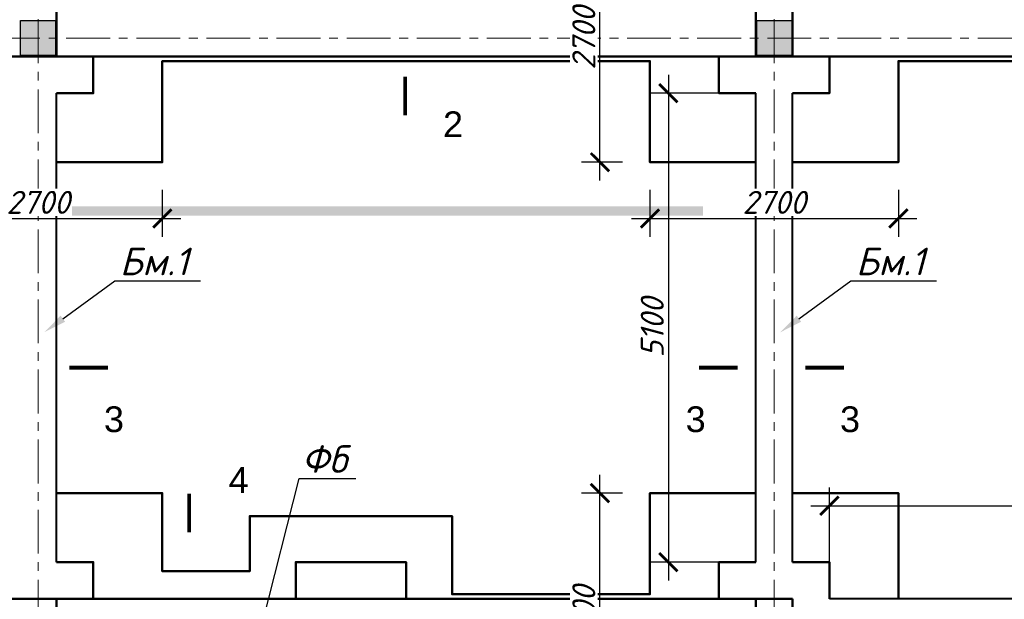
# Model space of a CAD drawing. Header units: millimetres. Extents: x 2063114 to 14983986, y -126020516 to 213791.
# Tile 637 of 656: x 2336719 to 2347420, y -1942 to 4363. Entities that reach past the tile are written whole.
import ezdxf
from ezdxf import colors
from ezdxf.entities.mleader import LeaderData, LeaderLine
from ezdxf.enums import TextEntityAlignment as Align
from ezdxf.math import Vec2, Vec3

# ---------------------------------------------------------------- set-up
doc = ezdxf.new("R2010")
doc.units = ezdxf.units.MM
doc.linetypes.add('ACAD_ISO10W100', pattern=[18, 12, -3, 0, -3])
doc.linetypes.add('осевая', pattern=[50.8, 31.75, -6.35, 6.35, -6.35])
doc.layers.get('Defpoints').update_dxf_attribs({"color": 6, "lineweight": 35})
doc.layers.add('_0', color=7, linetype='Continuous', lineweight=20)
doc.layers.add('сплошная_толстая', color=7, linetype='Continuous', lineweight=50)
doc.layers.add('пунктир', color=1, linetype='ACAD_ISO10W100')
doc.layers.add('Размеры', color=28, linetype='Continuous')
doc.styles.add('GOST 2.304', font='isocpeur.ttf', dxfattribs={"oblique": 15})
doc.styles.get("Standard").update_dxf_attribs({"font": 'arial.ttf'})
doc.styles.add('V@ler@Live', font='isocpeui.ttf')
doc.dimstyles.new('Standard 2304', dxfattribs={"dimtxt": 250, "dimasz": 200, "dimexe": 200, "dimexo": 300, "dimgap": 50, "dimtad": 1, "dimdec": 0, "dimzin": 0, "dimdsep": 46, "dimtxsty": 'GOST 2.304', "dimblk": 'ARCHTICK', "dimcen": 10, "dimdle": 200, "dimclrd": 256, "dimclre": 256, "dimclrt": 256, "dimadec": 0, "dimazin": 0, "dimtfac": 1, "dimtdec": 0, "dimtofl": 0, "dimtmove": 0, "dimatfit": 3, "dimldrblk": 'ARCHTICK', "dimfxl": 1, "dimtolj": 1, "dimtzin": 0, "dimlwd": -1, "dimarcsym": 0})

# ---------------------------------------------------------------- blocks, each defined once
blk = doc.blocks.new('_ArchTick')
at = {"color": 0, "linetype": 'ByBlock', "const_width": 0.15}
blk.add_lwpolyline([(-0.5, -0.5), (0.5, 0.5)], dxfattribs=at)
blk = doc.blocks.new('*D3560')
at = {"layer": 'Defpoints', "color": 0, "transparency": 16777216}
for p in [(2344719, 3563), (2343769, -1537), (2344719, -1537)]:
    blk.add_point(p, dxfattribs=at)
at = {"layer": 'Размеры', "color": 5, "transparency": 16777216}
blk.add_line((2343769, 3763), (2343769, -1737), dxfattribs=at)
at = {"layer": 'Размеры', "color": 5, "lineweight": -2, "transparency": 16777216}
for p, q in [((2344419, 3563), (2343569, 3563)), ((2344419, -1537), (2343569, -1537))]:
    blk.add_line(p, q, dxfattribs=at)
at = {"layer": 'Размеры', "color": 5, "transparency": 16777216, "xscale": 200, "yscale": 200, "zscale": 200}
for p, rotation in [((2343769, 3563), 90), ((2343769, -1537), 270)]:
    blk.add_blockref('_ArchTick', p, dxfattribs=dict(at, rotation=rotation))
at = {"layer": 'Размеры', "color": 5, "transparency": 16777216, "insert": (2343594, 1013), "char_height": 250, "attachment_point": 5, "rotation": 90, "style": 'GOST 2.304'}
blk.add_mtext('\\A1;5100', dxfattribs=at)
blk = doc.blocks.new('*D3566')
at = {"layer": 'Defpoints', "color": 0, "transparency": 16777216}
for p in [(2351819, -924), (2345519, -1937), (2351819, -1937)]:
    blk.add_point(p, dxfattribs=at)
at = {"layer": 'Размеры', "color": 5, "lineweight": -2, "transparency": 16777216}
for p, q in [((2345519, -1637), (2345519, -724)), ((2351819, -1637), (2351819, -724))]:
    blk.add_line(p, q, dxfattribs=at)
at = {"layer": 'Размеры', "color": 5, "transparency": 16777216}
blk.add_line((2345319, -924), (2352019, -924), dxfattribs=at)
at = {"layer": 'Размеры', "color": 5, "transparency": 16777216, "xscale": 200, "yscale": 200, "zscale": 200, "rotation": 180}
blk.add_blockref('_ArchTick', (2345519, -924), dxfattribs=at)
at = {"layer": 'Размеры', "color": 5, "transparency": 16777216, "xscale": 200, "yscale": 200, "zscale": 200}
blk.add_blockref('_ArchTick', (2351819, -924), dxfattribs=at)
at = {"layer": 'Размеры', "color": 5, "transparency": 16777216, "insert": (2348669, -749), "char_height": 250, "attachment_point": 5, "style": 'GOST 2.304'}
blk.add_mtext('\\A1;6300', dxfattribs=at)
blk = doc.blocks.new('*D3760')
at = {"layer": 'Defpoints', "color": 0, "ltscale": 150, "transparency": 16777216}
for p in [(2343025, -787), (2343569, -787), (2343569, -3487)]:
    blk.add_point(p, dxfattribs=at)
at = {"layer": 'Размеры', "color": 5, "ltscale": 150, "transparency": 16777216}
blk.add_line((2343025, -3687), (2343025, -587), dxfattribs=at)
at = {"layer": 'Размеры', "color": 5, "lineweight": -2, "ltscale": 150, "transparency": 16777216}
for p, q in [((2343269, -787), (2342825, -787)), ((2343269, -3487), (2342825, -3487))]:
    blk.add_line(p, q, dxfattribs=at)
at = {"layer": 'Размеры', "color": 5, "ltscale": 150, "transparency": 16777216, "xscale": 200, "yscale": 200, "zscale": 200}
for p, rotation in [((2343025, -787), 90), ((2343025, -3487), 270)]:
    blk.add_blockref('_ArchTick', p, dxfattribs=dict(at, rotation=rotation))
at = {"layer": 'Размеры', "color": 5, "ltscale": 150, "transparency": 16777216, "insert": (2342850, -2137), "char_height": 250, "attachment_point": 5, "rotation": 90, "style": 'GOST 2.304', "bg_fill": 3, "box_fill_scale": 1.1, "bg_fill_color": 256, "bg_fill_true_color": 13158600, "bg_fill_transparency": 0}
blk.add_mtext('\\A1;2700', dxfattribs=at)
blk = doc.blocks.new('*D3767')
at = {"layer": 'Defpoints', "color": 0, "ltscale": 150, "transparency": 16777216}
for p in [(2335569, 2813), (2338269, 2813), (2338269, 2201)]:
    blk.add_point(p, dxfattribs=at)
at = {"layer": 'Размеры', "color": 5, "lineweight": -2, "ltscale": 150, "transparency": 16777216}
for p, q in [((2335569, 2513), (2335569, 2001)), ((2338269, 2513), (2338269, 2001))]:
    blk.add_line(p, q, dxfattribs=at)
at = {"layer": 'Размеры', "color": 5, "ltscale": 150, "transparency": 16777216}
blk.add_line((2335369, 2201), (2338469, 2201), dxfattribs=at)
at = {"layer": 'Размеры', "color": 5, "ltscale": 150, "transparency": 16777216, "xscale": 200, "yscale": 200, "zscale": 200, "rotation": 180}
blk.add_blockref('_ArchTick', (2335569, 2201), dxfattribs=at)
at = {"layer": 'Размеры', "color": 5, "ltscale": 150, "transparency": 16777216, "xscale": 200, "yscale": 200, "zscale": 200}
blk.add_blockref('_ArchTick', (2338269, 2201), dxfattribs=at)
at = {"layer": 'Размеры', "color": 5, "ltscale": 150, "transparency": 16777216, "insert": (2336919, 2376), "char_height": 250, "attachment_point": 5, "style": 'GOST 2.304', "bg_fill": 3, "box_fill_scale": 1.1, "bg_fill_color": 256, "bg_fill_true_color": 13158600, "bg_fill_transparency": 0}
blk.add_mtext('\\A1;2700', dxfattribs=at)
blk = doc.blocks.new('*D3769')
at = {"layer": 'Defpoints', "color": 0, "ltscale": 150, "transparency": 16777216}
for p in [(2343569, 2813), (2346269, 2813), (2346269, 2201)]:
    blk.add_point(p, dxfattribs=at)
at = {"layer": 'Размеры', "color": 5, "lineweight": -2, "ltscale": 150, "transparency": 16777216}
for p, q in [((2343569, 2513), (2343569, 2001)), ((2346269, 2513), (2346269, 2001))]:
    blk.add_line(p, q, dxfattribs=at)
at = {"layer": 'Размеры', "color": 5, "ltscale": 150, "transparency": 16777216}
blk.add_line((2343369, 2201), (2346469, 2201), dxfattribs=at)
at = {"layer": 'Размеры', "color": 5, "ltscale": 150, "transparency": 16777216, "xscale": 200, "yscale": 200, "zscale": 200, "rotation": 180}
blk.add_blockref('_ArchTick', (2343569, 2201), dxfattribs=at)
at = {"layer": 'Размеры', "color": 5, "ltscale": 150, "transparency": 16777216, "xscale": 200, "yscale": 200, "zscale": 200}
blk.add_blockref('_ArchTick', (2346269, 2201), dxfattribs=at)
at = {"layer": 'Размеры', "color": 5, "ltscale": 150, "transparency": 16777216, "insert": (2344919, 2376), "char_height": 250, "attachment_point": 5, "style": 'GOST 2.304', "bg_fill": 3, "box_fill_scale": 1.1, "bg_fill_color": 256, "bg_fill_true_color": 13158600, "bg_fill_transparency": 0}
blk.add_mtext('\\A1;2700', dxfattribs=at)
blk = doc.blocks.new('*D3770')
at = {"layer": 'Defpoints', "color": 0, "ltscale": 150, "transparency": 16777216}
for p in [(2343025, 5513), (2343569, 5513), (2343569, 2813)]:
    blk.add_point(p, dxfattribs=at)
at = {"layer": 'Размеры', "color": 5, "ltscale": 150, "transparency": 16777216}
blk.add_line((2343025, 2613), (2343025, 5713), dxfattribs=at)
at = {"layer": 'Размеры', "color": 5, "lineweight": -2, "ltscale": 150, "transparency": 16777216}
for p, q in [((2343269, 5513), (2342825, 5513)), ((2343269, 2813), (2342825, 2813))]:
    blk.add_line(p, q, dxfattribs=at)
at = {"layer": 'Размеры', "color": 5, "ltscale": 150, "transparency": 16777216, "xscale": 200, "yscale": 200, "zscale": 200}
for p, rotation in [((2343025, 5513), 90), ((2343025, 2813), 270)]:
    blk.add_blockref('_ArchTick', p, dxfattribs=dict(at, rotation=rotation))
at = {"layer": 'Размеры', "color": 5, "ltscale": 150, "transparency": 16777216, "insert": (2342850, 4163), "char_height": 250, "attachment_point": 5, "rotation": 90, "style": 'GOST 2.304', "bg_fill": 3, "box_fill_scale": 1.1, "bg_fill_color": 256, "bg_fill_true_color": 13158600, "bg_fill_transparency": 0}
blk.add_mtext('\\A1;2700', dxfattribs=at)

msp = doc.modelspace()

# ---------------------------------------------------------------- hatches: boundary and pattern name
at = {"ltscale": 150, "transparency": 33554687}
h = msp.add_hatch(color=256, dxfattribs=at)
h.dxf.hatch_style = 1
h.paths.add_polyline_path([(2337109.14943, 4353.06115), (2336729.14943, 4353.06115), (2336729.14943, 3973.06115), (2337109.14943, 3973.06115)])
h = msp.add_hatch(color=256, dxfattribs=at)
h.dxf.hatch_style = 1
h.paths.add_polyline_path([(2345109.14943, 4353.06115), (2344729.14943, 4353.06115), (2344729.14943, 3973.06115), (2345109.14943, 3973.06115)])
at = {"lineweight": 0}
h = msp.add_hatch(dxfattribs=at)
h.set_pattern_fill('GRAVEL', color=252, scale=4)
h.set_pattern_definition([(228.0127875, (2029496.81, -89121.146), (-812.80000006, -914.39999994), [13.668858, -1353.219346]), (184.969741, (2029487.666, -89131.3057), (1219.19999952, 101.60000579), [23.45619, -2322.161956]), (132.510447, (2029464.298, -89133.3377), (1016.00000043, -1117.59999961), [16.53926, -1637.388912]), (267.273689, (2029424.674, -89158.7377), (101.60000021, 2031.99999999), [21.36018, -2114.657497]), (292.8336542, (2029423.658, -89180.0737), (-508.00000004, 1219.19999998), [20.945348, -2073.59231]), (357.273689, (2029431.786, -89199.3777), (-2031.99999999, 101.60000021), [21.36018, -2114.657497]), (37.6942405, (2029453.122, -89200.3937), (-1320.79999994, -1016.000000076), [28.247746, -2796.524613]), (72.2553284, (2029475.474, -89183.1217), (711.20000019, 2235.19999994), [26.66878, -2640.210264]), (121.4295656, (2029483.602, -89157.7217), (-812.800000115, 1320.79999993), [21.43252, -2121.821828]), (175.2363583, (2029472.426, -89139.434), (1117.59999998, -101.60000018), [24.46853, -1198.957478]), (222.3974378, (2029448.042, -89137.4017), (-1219.19999996, -1117.600000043), [31.643117, -3132.6709]), (138.8140748, (2029525.258, -89159.754), (-711.19999996, 609.60000005), [10.800182, -1069.222633]), (171.4692344, (2029517.13, -89152.6417), (1320.800000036, -203.19999977), [20.54728, -2034.18556]), (225, (2029496.81, -89149.594), (-1e-14, -101.6), [14.368374, -129.315724]), (203.1985905, (2029489.698, -89137.402), (508, 203.19999996), [7.737653, -766.024895]), (291.8014095, (2029482.586, -89140.45), (-101.6, 304.8), [10.942625, -536.19012]), (30.9637565, (2029486.65, -89150.61), (304.8, 203.2), [17.772786, -574.651926]), (161.565051, (2029501.89, -89141.466), (203.2, -101.6), [12.851486, -308.435925]), (16.3895403, (2029423.658, -89140.4497), (1016, 304.8), [18.00352, -1782.353067]), (70.346176, (2029440.93, -89135.37), (-406.40000004, -1117.59999999), [15.103958, -1495.288627]), (293.1985905, (2029501.89, -89121.146), (-203.19999996, 508), [15.475204, -758.287344]), (343.6104597, (2029507.986, -89135.3697), (-1016.00000002, 304.79999993), [18.00352, -1782.353067]), (339.4439548, (2029423.658, -89203.442), (-508, 203.2), [17.361408, -850.709373]), (294.7751406, (2029439.914, -89209.538), (-508.0000006, 1117.59999973), [14.546885, -1440.143735]), (66.8014095, (2029502.906, -89222.746), (203.19999997, 508), [15.475204, -758.287344]), (17.3540246, (2029509.002, -89208.5217), (-1320.79999997, -406.40000009), [17.03131, -1686.09504]), (69.4439548, (2029453.122, -89222.746), (-203.2, -508), [8.680704, -859.390077]), (101.3099325, (2029496.81, -89222.746), (-101.6, 406.4), [5.180584, -512.8798]), (165.9637565, (2029495.794, -89217.666), (304.8, -101.6), [20.945348, -397.962184]), (186.009006, (2029475.474, -89212.5857), (1015.999999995, 101.60000005), [19.41068, -1921.654595]), (303.690068, (2029486.65, -89159.754), (-101.6, 203.2), [14.652955, -351.671054]), (353.1572266, (2029494.778, -89171.9457), (1727.20000001, -203.19999991), [25.58227, -2532.640363]), (60.945396, (2029520.178, -89174.994), (-406.4, -711.2), [10.46033, -1035.575693]), (90, (2029525.26, -89165.85), (-101.6, 101.6), [6.096, -95.504]), (120.2564372, (2029473.442, -89209.538), (406.39999995, -711.20000003), [14.114678, -1397.35763]), (48.0127875, (2029466.33, -89197.346), (812.80000007, 914.39999994), [27.337715, -1339.550488]), (0, (2029484.62, -89177.03), (101.6, 101.6), [26.416, -75.184]), (325.3048465, (2029511.034, -89177.0257), (1016.00000038, -711.19999945), [16.064382, -1590.37267]), (254.054604, (2029524.242, -89186.17), (-101.6, -406.4), [14.793163, -724.866]), (207.6459754, (2029520.178, -89200.3937), (-1930.40000007, -1015.999999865), [24.085804, -2384.498577]), (175.4260787, (2029498.842, -89211.5697), (-1320.8, 101.6), [25.481178, -2522.633858])])
edge = h.paths.add_edge_path()
edge.add_line((2344146.4116, 2232.37939), (2344146.4116, 2332.37939))
edge.add_line((2344146.4116, 2332.37939), (2331946.41131, 2332.37939))
edge.add_line((2331946.41131, 2332.37939), (2331946.41131, 2232.37939))
edge.add_line((2331946.41131, 2232.37939), (2344115.05456, 2232.37939))

# ---------------------------------------------------------------- linework, layer by layer
at = {"ltscale": 150}
for points in [[(2336729.14943, 4353.06115), (2337109.14943, 4353.06115), (2337109.14943, 3973.06115), (2336729.14943, 3973.06115)], [(2344729.14943, 4353.06115), (2345109.14943, 4353.06115), (2345109.14943, 3973.06115), (2344729.14943, 3973.06115)]]:
    msp.add_lwpolyline(points, close=True, dxfattribs=at)
for points in [[(2340908.91567, 3742.73831, 42, 42, 0), (2340908.91567, 3322.73831, 42, 42, 0), (2340908.91567, 3462.73831, 0, 56, 0), (2341188.91567, 3462.73831, 0, 0, 0), (2341608.91567, 3462.73831, 0, 0, 0)], [(2337259.01274, 577.00689, 42, 42, 0), (2337679.01274, 577.00689, 42, 42, 0), (2337539.01274, 577.00689, 0, 56, 0), (2337539.01274, 297.00689, 0, 0, 0), (2337539.01274, -122.99311, 0, 0, 0)], [(2344522.90438, 577.00689, 42, 42, 0), (2344102.90438, 577.00689, 42, 42, 0), (2344242.90438, 577.00689, 0, 56, 0), (2344242.90438, 297.00689, 0, 0, 0), (2344242.90438, -122.99311, 0, 0, 0)], [(2345259.01274, 577.00689, 42, 42, 0), (2345679.01274, 577.00689, 42, 42, 0), (2345539.01274, 577.00689, 0, 56, 0), (2345539.01274, 297.00689, 0, 0, 0), (2345539.01274, -122.99311, 0, 0, 0)], [(2338560.91718, -1213.44889, 42, 42, 0), (2338560.91718, -793.44889, 42, 42, 0), (2338560.91718, -933.44889, 0, 56, 0), (2338840.91718, -933.44889, 0, 0, 0), (2339260.91718, -933.44889, 0, 0, 0)]]:
    msp.add_lwpolyline(points, format="xyseb")
at = {"layer": '_0', "color": 5, "lineweight": 40}
for p, q in [((2337119.14943, -1536.93885), (2337119.14943, 3563.06115)), ((2344719.14943, -1536.93885), (2344719.14943, 3563.06115)), ((2345119.14943, -1536.93885), (2345119.14943, 3563.06115)), ((2351819.14943, -1936.93885), (2345519.14943, -1936.93885))]:
    msp.add_line(p, q, dxfattribs=at)
at = {"layer": 'пунктир', "linetype": 'осевая', "lineweight": 9, "ltscale": 15}
for p, q in [((2336919.14943, 10463.06115), (2336919.14943, -12231.96248)), ((2344919.14943, 10463.06115), (2344919.14943, -12231.96247)), ((2320460.91032, 4163.06115), (2352419.14943, 4163.06115))]:
    msp.add_line(p, q, dxfattribs=at)
at = {"layer": 'сплошная_толстая', "ltscale": 150}
for p, q in [((2337119.14943, 3963.06115), (2337119.14943, 10663.06115)), ((2344719.14943, 3963.06115), (2344719.14943, 10663.06115)), ((2345119.14943, 3963.06115), (2345119.14943, 10663.06115)), ((2330419.14943, 3963.06115), (2352619.14943, 3963.06115)), ((2330419.14943, -1936.93885), (2345119.14943, -1936.93885)), ((2337119.14943, -8636.93885), (2337119.14943, -1936.93885)), ((2344719.14943, -8636.93885), (2344719.14943, -1936.93885)), ((2345119.14943, -8636.93885), (2345119.14943, -1936.93885))]:
    msp.add_line(p, q, dxfattribs=at)
for points in [[(2337519.14943, 3963.06115), (2337519.14943, 3563.06115), (2337119.14943, 3563.06115)], [(2344719.14943, 3563.06115), (2344319.14943, 3563.06115), (2344319.14943, 3963.06115)], [(2345519.14943, 3963.06115), (2345519.14943, 3563.06115), (2345119.14943, 3563.06115)], [(2337119.14943, 2813.06115), (2338269.14943, 2813.06115), (2338269.14943, 3913.06115), (2343569.14943, 3913.06115), (2343569.14943, 2813.06115), (2344719.14943, 2813.06115)], [(2345119.14943, 2813.06115), (2346269.14943, 2813.06115), (2346269.14943, 3913.06115), (2351469.14943, 3913.06115), (2351469.14943, 3213.06115), (2352169.14943, 3213.06115), (2352169.14943, -1186.93885), (2351469.14943, -1186.93885), (2351469.14943, -1936.93885)], [(2337119.14943, -786.93885), (2338269.14943, -786.93885), (2338269.14943, -1636.93885), (2339219.14943, -1636.93885), (2339219.14943, -1036.93885), (2341419.14943, -1036.93885), (2341419.14943, -1886.93885), (2343569.14943, -1886.93885), (2343569.14943, -786.93885), (2344719.14943, -786.93885)], [(2345119.14943, -786.93885), (2346269.14943, -786.93885), (2346269.14943, -1936.93885)], [(2337119.14943, -1536.93885), (2337519.14943, -1536.93885), (2337519.14943, -1936.93885)], [(2339719.14943, -1936.93885), (2339719.14943, -1536.93885), (2340919.14943, -1536.93885), (2340919.14943, -1936.93885)], [(2344319.14943, -1936.93885), (2344319.14943, -1536.93885), (2344719.14943, -1536.93885)], [(2345119.14943, -1536.93885), (2345519.14943, -1536.93885), (2345519.14943, -1936.93885)]]:
    msp.add_lwpolyline(points, dxfattribs=at)

# ---------------------------------------------------------------- texts
for s, p in [('2', (2341319.88846, 3365.63915)), ('3', (2343957.17868, 157.00689))]:
    msp.add_text(s, height=280).set_placement(p, align=Align.TOP_LEFT)
for p in [(2337852.38971, 157.00689), (2345852.38971, 157.00689)]:
    msp.add_text('3', height=280).set_placement(p, align=Align.TOP_RIGHT)

# ---------------------------------------------------------------- dimensions: what is measured, and where the dimension line sits
at = {"layer": 'Размеры', "color": 5}
dim = msp.add_linear_dim(base=(2343768.89057, -1536.93885), p1=(2344719.14943, 3563.06115), p2=(2344719.14943, -1536.93885), angle=90, dimstyle='Standard 2304', override={"dimclrd": 5, "dimclre": 5, "dimclrt": 5, "dimtmove": 1, "dimfxl": 1200, "dimfxlon": 1}, dxfattribs=at)
dim.commit()
dim.dimension.update_dxf_attribs({"geometry": '*D3560', "text_midpoint": (2343593.89057, 1013.06115)})
dim = msp.add_linear_dim(base=(2351819.14943, -923.56124), p1=(2345519.14943, -1936.93885), p2=(2351819.14943, -1936.93885), dimstyle='Standard 2304', override={"dimclrd": 5, "dimclre": 5, "dimclrt": 5, "dimtmove": 1, "dimfxl": 1200, "dimfxlon": 1}, dxfattribs=at)
dim.commit()
dim.dimension.update_dxf_attribs({"geometry": '*D3566', "text_midpoint": (2348669.14943, -748.56124)})

# ---------------------------------------------------------------- leaders
at = {"color": 5, "ltscale": 100}
ml = msp.add_multileader_mtext('Standard', dxfattribs=at)
ml.set_content('{\\C256;Бм.1}', color=5, style='V@ler@Live')
ml.set_leader_properties()
ml.build(insert=Vec2(0, 0))
ml.multileader.update_dxf_attribs({"text_left_attachment_type": 6, "text_right_attachment_type": 6, "arrow_head_size": 250})
ctx = ml.context
ctx.base_point, ctx.char_height, ctx.arrow_head_size, ctx.landing_gap_size, ctx.plane_origin = Vec3(2337759.51154, 1523.34001), 300, 250, 20, Vec3(2337309.04934, 2250.17288)
ctx.left_attachment, ctx.right_attachment, ctx.text_align_type = 6, 6, 2
notes = []
notes.append((ctx, [(0, (1, 1, 0), (2337751.51154, 1523.34001), (1, 0), 8, [(0, [(2336986.18444, 962.95465)], 0, [])])]))
ctx.mtext.insert, ctx.mtext.alignment, ctx.mtext.flow_direction = Vec3(2338555.42063, 1883.34001), 3, 5
ml = msp.add_multileader_mtext('Standard', dxfattribs=at)
ml.set_content('{\\C256;Бм.1}', color=5, style='V@ler@Live')
ml.set_leader_properties()
ml.build(insert=Vec2(0, 0))
ml.multileader.update_dxf_attribs({"text_left_attachment_type": 6, "text_right_attachment_type": 6, "arrow_head_size": 250})
ctx = ml.context
ctx.base_point, ctx.char_height, ctx.arrow_head_size, ctx.landing_gap_size, ctx.plane_origin = Vec3(2345759.51154, 1523.34001), 300, 250, 20, Vec3(2345309.04934, 2250.17288)
ctx.left_attachment, ctx.right_attachment, ctx.text_align_type = 6, 6, 2
notes.append((ctx, [(0, (1, 1, 0), (2345751.51154, 1523.34001), (1, 0), 8, [(0, [(2344986.18444, 962.95465)], 0, [])])]))
ctx.mtext.insert, ctx.mtext.alignment, ctx.mtext.flow_direction = Vec3(2346555.42063, 1883.34001), 3, 5
ml = msp.add_multileader_mtext('Standard', dxfattribs=at)
ml.set_content('{\\C7;Фб}', color=5, style='V@ler@Live')
ml.set_leader_properties()
ml.build(insert=Vec2(0, 0))
ml.multileader.update_dxf_attribs({"text_left_attachment_type": 6, "text_right_attachment_type": 6, "arrow_head_size": 250})
ctx = ml.context
ctx.base_point, ctx.char_height, ctx.arrow_head_size, ctx.landing_gap_size, ctx.plane_origin = Vec3(2339762.7866, -626.15996), 300, 250, 20, Vec3(2353350.51891, 8950.69978)
ctx.left_attachment, ctx.right_attachment = 6, 6
notes.append((ctx, [(0, (1, 1, 0), (2339754.7866, -626.15996), (1, 0), 8, [(0, [(2339266.17851, -2555.77157)], 0, [])])]))
ctx.mtext.insert, ctx.mtext.rotation, ctx.mtext.width, ctx.mtext.defined_height, ctx.mtext.flow_direction = Vec3(2339782.7866, -266.15996), 6.2831853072, 946.2878793, 414.30142, 5
for ctx, leaders in notes:
    for number, flags, end, landing, length, lines in leaders:
        leader = LeaderData()
        leader.index, (leader.has_last_leader_line, leader.has_dogleg_vector, leader.attachment_direction) = number, flags
        leader.last_leader_point, leader.dogleg_vector, leader.dogleg_length = Vec3(end), Vec3(landing), length
        for number, points, colour, breaks in lines:
            line = LeaderLine()
            line.index, line.vertices, line.color, line.breaks = number, Vec3.list(points), colors.encode_raw_color(colour), breaks
            leader.lines.append(line)
        ctx.leaders.append(leader)

# ---------------------------------------------------------------- next in the draw order: texts
at = {"insert": (2339098.29666, -644.16349), "char_height": 280, "width": 371.7061328, "attachment_point": 5, "bg_fill": 3, "box_fill_scale": 1.2, "bg_fill_color": 256, "bg_fill_transparency": 0}
msp.add_mtext('4', dxfattribs=at)

# ---------------------------------------------------------------- next in the draw order: dimensions: what is measured, and where the dimension line sits
at = {"layer": 'Размеры', "color": 5, "ltscale": 150}
for base, p1, p2, picture, middle in [((2338269.14943, 2201.47887), (2335569.14943, 2813.06115), (2338269.14943, 2813.06115), '*D3767', (2336919.14943, 2376.47887)), ((2346269.14943, 2201.47887), (2343569.14943, 2813.06115), (2346269.14943, 2813.06115), '*D3769', (2344919.14943, 2376.47887))]:
    dim = msp.add_linear_dim(base=base, p1=p1, p2=p2, dimstyle='Standard 2304', override={"dimclrd": 5, "dimclre": 5, "dimclrt": 5, "dimfxl": 1200, "dimfxlon": 1, "dimtfill": 1, "dimtfillclr": 5}, dxfattribs=at)
    dim.commit()
    dim.dimension.update_dxf_attribs({"geometry": picture, "text_midpoint": middle})
dim = msp.add_linear_dim(base=(2343024.50271, -786.93885), p1=(2343569.14943, -3486.93885), p2=(2343569.14943, -786.93885), angle=90, dimstyle='Standard 2304', override={"dimclrd": 5, "dimclre": 5, "dimclrt": 5, "dimfxl": 1200, "dimfxlon": 1, "dimtfill": 1, "dimtfillclr": 5}, dxfattribs=at)
dim.commit()
dim.dimension.update_dxf_attribs({"geometry": '*D3760', "text_midpoint": (2342849.50271, -2136.93885)})

# ---------------------------------------------------------------- next in the draw order: dimensions: what is measured, and where the dimension line sits
dim = msp.add_linear_dim(base=(2343024.50271, 5513.06115), p1=(2343569.14943, 2813.06115), p2=(2343569.14943, 5513.06115), angle=90, dimstyle='Standard 2304', override={"dimclrd": 5, "dimclre": 5, "dimclrt": 5, "dimfxl": 1200, "dimfxlon": 1, "dimtfill": 1, "dimtfillclr": 5}, dxfattribs=at)
dim.commit()
dim.dimension.update_dxf_attribs({"geometry": '*D3770', "text_midpoint": (2342849.50271, 4163.06115)})

doc.saveas('drawing.dxf')
